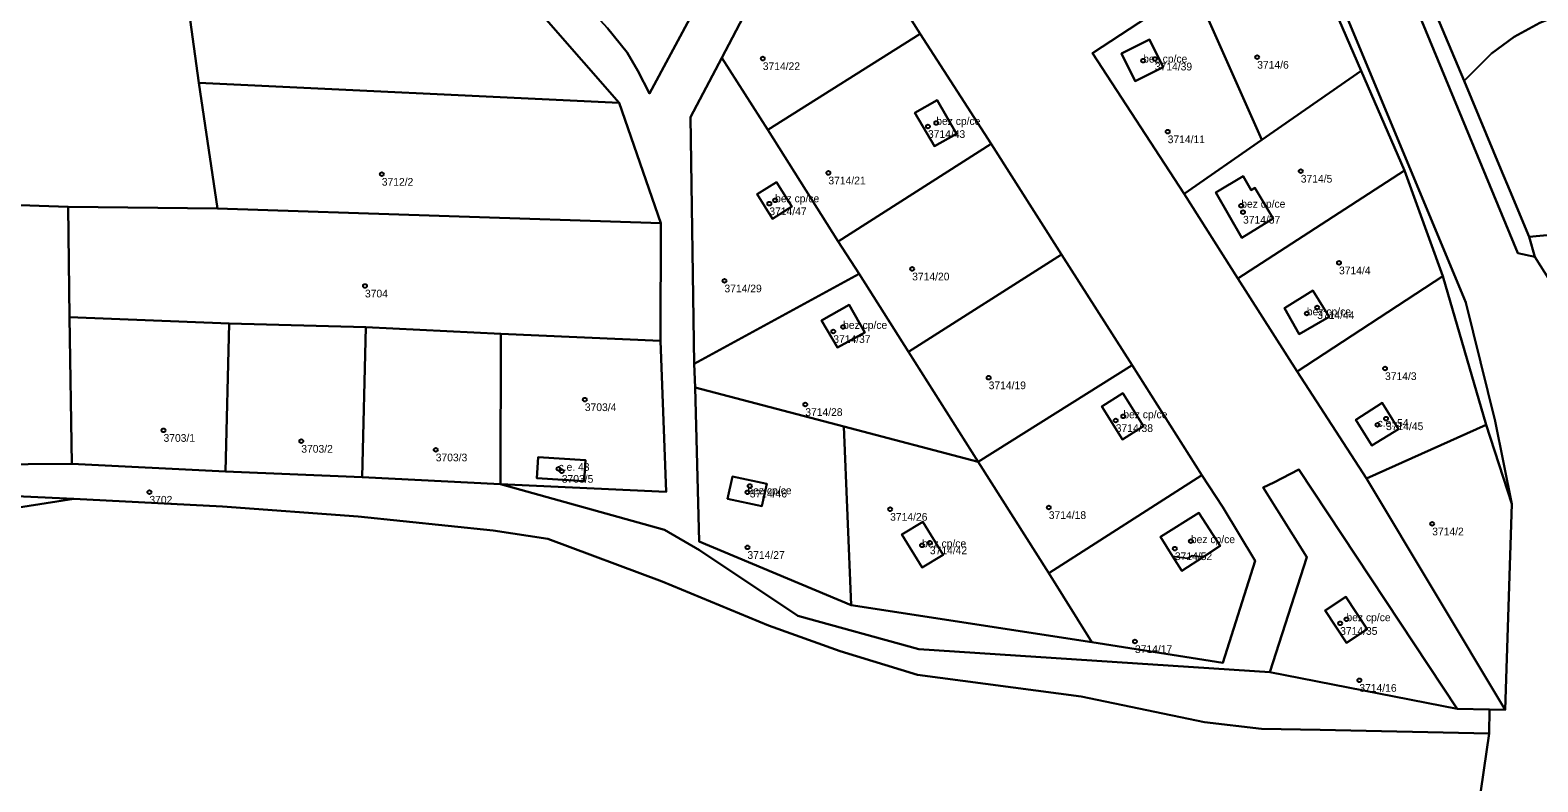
# Model space of a CAD drawing. Extents: x -878211 to -870363, y -1058464 to -1052522.
# Drawn here: x -874453 to -874257.5, y -1055023.1 to -1054925.5 of the extents above; entities that cross this region are included whole.
import ezdxf

# ---------------------------------------------------------------- set-up
doc = ezdxf.new("R2010")
doc.units = 0
for name, color, linetype in [('Definiční body', 7, 'Continuous'), ('Polygon budovy', 7, 'Continuous'), ('Polygon parcely', 7, 'Continuous')]:
    doc.layers.add(name, color=color, linetype=linetype)

msp = doc.modelspace()

# ---------------------------------------------------------------- linework, layer by layer
at = {"layer": 'Definiční body'}
for centre in [(-874358, -1054929.21994), (-874308.66, -1054929.48994), (-874307.15, -1054929.26994), (-874293.87, -1054929.03994), (-874336.58, -1054938.02994), (-874335.5, -1054937.57994), (-874305.48, -1054938.70994), (-874407.42, -1054944.22994), (-874349.49, -1054944.05994), (-874288.22, -1054943.82994), (-874357.15, -1054948.04994), (-874356.4, -1054947.61994), (-874295.94, -1054948.31994), (-874295.71, -1054949.14994), (-874283.26, -1054955.72994), (-874362.97, -1054958.06994), (-874338.62, -1054956.51994), (-874409.6, -1054958.72994), (-874286.09, -1054961.51994), (-874347.58, -1054964.04994), (-874287.43, -1054962.29994), (-874348.86, -1054964.63994), (-874277.29, -1054969.44994), (-874328.7, -1054970.63994), (-874381.08, -1054973.47994), (-874352.49, -1054974.10994), (-874311.24, -1054975.64994), (-874435.73, -1054977.46994), (-874312.22, -1054976.18994), (-874278.26, -1054976.75994), (-874277.16, -1054975.94994), (-874417.86, -1054978.87994), (-874400.42, -1054979.99994), (-874384.49, -1054982.46994), (-874384.07, -1054982.77994), (-874437.56, -1054985.48994), (-874359.99, -1054985.50994), (-874359.69, -1054984.68994), (-874320.9, -1054987.47994), (-874341.48, -1054987.70994), (-874271.17, -1054989.60994), (-874359.99, -1054992.65994), (-874337.34, -1054992.39994), (-874336.33, -1054992.05994), (-874304.55, -1054992.81994), (-874302.47, -1054991.85994), (-874283.11, -1055002.51994), (-874282.29, -1055001.98994), (-874309.73, -1055004.87994), (-874280.62, -1055009.90994)]:
    msp.add_circle(centre, 0.25, dxfattribs=at)
at = {"layer": 'Polygon budovy'}
for points in [[(-874307.83, -1054926.74), (-874311.48, -1054928.55), (-874309.7, -1054932.17), (-874306.05, -1054930.34)], [(-874338.27, -1054936.27), (-874335.72, -1054940.61), (-874332.89, -1054938.99), (-874335.37, -1054934.61)], [(-874356.23, -1054945.24), (-874358.74, -1054946.83), (-874356.75, -1054950), (-874354.22, -1054948.4)], [(-874295.7, -1054944.5), (-874299.24, -1054946.62), (-874295.85, -1054952.47), (-874291.78, -1054949.97), (-874294.16, -1054946), (-874294.64, -1054946.28)], [(-874286.67, -1054959.34), (-874290.31, -1054961.63), (-874288.41, -1054965), (-874284.53, -1054962.75)], [(-874346.8, -1054961.19), (-874350.39, -1054963.22), (-874348.33, -1054966.72), (-874344.77, -1054964.78)], [(-874311.29, -1054972.66), (-874314.02, -1054974.36), (-874311.33, -1054978.65), (-874308.6, -1054976.94)], [(-874277.65, -1054973.92), (-874281.07, -1054976.11), (-874279.02, -1054979.45), (-874275.55, -1054977.3)], [(-874387.29, -1054983.67), (-874381.18, -1054984.07), (-874381, -1054981.36), (-874387.12, -1054980.96)], [(-874362.56, -1054986.36), (-874358.12, -1054987.29), (-874357.46, -1054984.4), (-874361.94, -1054983.46)], [(-874339.95, -1054991), (-874337.32, -1054995.29), (-874334.59, -1054993.63), (-874337.23, -1054989.33)], [(-874301.46, -1054988.16), (-874306.42, -1054991.31), (-874304.85, -1054993.81), (-874302.9, -1054994.05), (-874302.31, -1054993.71), (-874300.85, -1054993.87), (-874298.69, -1054992.47)], [(-874285.04, -1055000.84), (-874282.3, -1055005.04), (-874279.61, -1055003.29), (-874282.36, -1054999.08)]]:
    msp.add_lwpolyline(points, close=True, dxfattribs=at)
at = {"layer": 'Polygon parcely'}
for points in [[(-874349.48, -1054757.14), (-874345.82, -1054774.71), (-874344.12, -1054778.66), (-874329.11, -1054813.55), (-874325.79, -1054821.27), (-874324.69, -1054824.54), (-874320.9, -1054834.81), (-874318.19, -1054842.26), (-874306.02, -1054866.67), (-874266.83, -1054960.89), (-874263, -1054976.3), (-874260.84, -1054987.01), (-874261.72, -1055013.76), (-874263.72, -1055013.71), (-874263.79, -1055016.81), (-874266.31, -1055034.06)], [(-874255.86, -1054958.09), (-874257.86, -1054954.95), (-874260.08, -1054954.47), (-874274.58, -1054919.31), (-874286.93, -1054890.63), (-874293.26, -1054876.07), (-874310.78, -1054834.56), (-874318.97, -1054816.09), (-874327.68, -1054797.26), (-874332.69, -1054784.5), (-874337.04, -1054771.04)], [(-874395.57, -1054913.3), (-874376.64, -1054934.97), (-874371.21, -1054950.57), (-874371.26, -1054965.84), (-874370.53, -1054985.45), (-874392.04, -1054984.45), (-874370.75, -1054990.37), (-874366.23, -1054993.01), (-874353.44, -1055001.54), (-874337.76, -1055005.86), (-874292.22, -1055008.84), (-874287.45, -1054993.92), (-874293.09, -1054984.9), (-874291.71, -1054984.23), (-874288.49, -1054982.56), (-874267.92, -1055013.61), (-874263.72, -1055013.71), (-874261.72, -1055013.76), (-874279.7, -1054983.71), (-874288.68, -1054969.83), (-874296.4, -1054957.77), (-874303.36, -1054946.79), (-874315.22, -1054928.52), (-874302.08, -1054919.85)], [(-874363.77, -1054917.14), (-874372.7, -1054933.77), (-874374.19, -1054930.8), (-874375.6, -1054928.45), (-874378.13, -1054925.29)], [(-874274.58, -1054919.31), (-874260.08, -1054954.47), (-874257.86, -1054954.95), (-874258.59, -1054952.34), (-874261.12, -1054946.35), (-874262.29, -1054943.56), (-874267.04, -1054932.13), (-874272.3, -1054919.57)], [(-874479.98, -1054984.84), (-874447.35, -1054986.36), (-874428.1, -1054987.36), (-874410.5, -1054988.64), (-874392.97, -1054990.46), (-874385.9, -1054991.57), (-874371.07, -1054997.07), (-874357.26, -1055002.78), (-874347.97, -1055006.14), (-874337.93, -1055009.19), (-874316.71, -1055012), (-874300.71, -1055015.36), (-874293.3, -1055016.21), (-874285.72, -1055016.36), (-874263.79, -1055016.81), (-874263.72, -1055013.71), (-874267.92, -1055013.61), (-874292.22, -1055008.84), (-874337.76, -1055005.86), (-874353.44, -1055001.54), (-874366.23, -1054993.01), (-874370.75, -1054990.37), (-874392.04, -1054984.45), (-874409.96, -1054983.54), (-874427.67, -1054982.83), (-874447.62, -1054981.81), (-874475.96, -1054982.02)], [(-874266.31, -1055034.06), (-874263.79, -1055016.81), (-874285.72, -1055016.36), (-874293.3, -1055016.21), (-874300.71, -1055015.36), (-874316.71, -1055012), (-874337.93, -1055009.19), (-874347.97, -1055006.14), (-874357.26, -1055002.78), (-874371.07, -1054997.07), (-874385.9, -1054991.57), (-874392.97, -1054990.46), (-874410.5, -1054988.64), (-874428.1, -1054987.36), (-874447.35, -1054986.36), (-874478.01, -1054991.17), (-874519.06, -1054993.23), (-874542.01, -1054997.62), (-874594.41, -1055003.16), (-874612.6, -1055004.45), (-874630.62, -1055003.94), (-874634.87, -1055005.68), (-874643.76, -1055012.21), (-874648.75, -1055027.24)]]:
    msp.add_lwpolyline(points, dxfattribs=at)
for points in [[(-874260.84, -1054987.01), (-874263, -1054976.3), (-874266.83, -1054960.89), (-874306.02, -1054866.67), (-874318.19, -1054842.26), (-874307.25, -1054867.32), (-874298.42, -1054887.21), (-874289.64, -1054909.46), (-874280.38, -1054930.82), (-874274.77, -1054943.75), (-874269.78, -1054957.44), (-874264.18, -1054976.74)], [(-874435.01, -1054904.33), (-874470.12, -1054898.67), (-874490.28, -1054892.34), (-874497.41, -1054891.42), (-874491.11, -1054916.23), (-874487.61, -1054929.99), (-874483.15, -1054947.56), (-874465.6, -1054947.85), (-874448.11, -1054948.46), (-874428.74, -1054948.7), (-874431.17, -1054932.35)], [(-874395.57, -1054913.3), (-874411.31, -1054902.73), (-874435.63, -1054899.78), (-874435.01, -1054904.33), (-874431.17, -1054932.35), (-874376.64, -1054934.97)], [(-874301.05, -1054983.28), (-874298.32, -1054987.45), (-874294.15, -1054994.42), (-874298.33, -1055007.64), (-874315.3, -1055004.95), (-874346.55, -1055000.17), (-874366.26, -1054991.91), (-874366.77, -1054971.9), (-874366.91, -1054968.85), (-874367.36, -1054936.84), (-874363.31, -1054929.12), (-874350.78, -1054905.14), (-874337.57, -1054925.99), (-874328.39, -1054940.3), (-874319.26, -1054954.65), (-874310.11, -1054969.01)], [(-874357.36, -1054938.48), (-874337.57, -1054925.99), (-874350.78, -1054905.14), (-874363.31, -1054929.12)], [(-874369.71, -1054907.86), (-874386.51, -1054916.03), (-874381.03, -1054922.11), (-874378.13, -1054925.29), (-874375.6, -1054928.45), (-874374.19, -1054930.8), (-874372.7, -1054933.77), (-874363.77, -1054917.14)], [(-874293.25, -1054939.76), (-874280.38, -1054930.82), (-874289.64, -1054909.46), (-874303.05, -1054917.99), (-874302.08, -1054919.85)], [(-874272.3, -1054919.57), (-874267.04, -1054932.13), (-874263.5, -1054928.55), (-874260.55, -1054926.4), (-874257.23, -1054924.57), (-874253.75, -1054923.2), (-874250.09, -1054922.27), (-874245.48, -1054921.81), (-874242.19, -1054921.87), (-874246.8, -1054909.8)], [(-874302.08, -1054919.85), (-874315.22, -1054928.52), (-874303.36, -1054946.79), (-874293.25, -1054939.76)], [(-874242.19, -1054921.87), (-874245.48, -1054921.81), (-874250.09, -1054922.27), (-874253.75, -1054923.2), (-874257.23, -1054924.57), (-874260.55, -1054926.4), (-874263.5, -1054928.55), (-874267.04, -1054932.13), (-874262.29, -1054943.56), (-874261.12, -1054946.35), (-874258.59, -1054952.34), (-874253.51, -1054951.89), (-874246.77, -1054939.76), (-874240.75, -1054928.62), (-874240.64, -1054926.24), (-874241.44, -1054923.71)], [(-874337.57, -1054925.99), (-874357.36, -1054938.48), (-874348.24, -1054952.97), (-874328.39, -1054940.3)], [(-874311.48, -1054928.55), (-874307.83, -1054926.74), (-874306.05, -1054930.34), (-874309.7, -1054932.17)], [(-874311.48, -1054928.55), (-874309.7, -1054932.17), (-874306.05, -1054930.34), (-874307.83, -1054926.74)], [(-874363.31, -1054929.12), (-874367.36, -1054936.84), (-874366.91, -1054968.85), (-874345.52, -1054957.16), (-874348.24, -1054952.97), (-874357.36, -1054938.48)], [(-874431.17, -1054932.35), (-874428.74, -1054948.7), (-874371.21, -1054950.57), (-874376.64, -1054934.97)], [(-874280.38, -1054930.82), (-874293.25, -1054939.76), (-874303.36, -1054946.79), (-874296.4, -1054957.77), (-874274.77, -1054943.75)], [(-874335.72, -1054940.61), (-874332.89, -1054938.99), (-874335.37, -1054934.61), (-874338.27, -1054936.27)], [(-874335.72, -1054940.61), (-874338.27, -1054936.27), (-874335.37, -1054934.61), (-874332.89, -1054938.99)], [(-874328.39, -1054940.3), (-874348.24, -1054952.97), (-874345.52, -1054957.16), (-874339.12, -1054967.26), (-874319.26, -1054954.65)], [(-874274.77, -1054943.75), (-874296.4, -1054957.77), (-874288.68, -1054969.83), (-874269.78, -1054957.44)], [(-874356.23, -1054945.24), (-874358.74, -1054946.83), (-874356.75, -1054950), (-874354.22, -1054948.4)], [(-874356.23, -1054945.24), (-874354.22, -1054948.4), (-874356.75, -1054950), (-874358.74, -1054946.83)], [(-874294.16, -1054946), (-874291.78, -1054949.97), (-874295.85, -1054952.47), (-874299.24, -1054946.62), (-874295.7, -1054944.5), (-874294.64, -1054946.28)], [(-874294.16, -1054946), (-874294.64, -1054946.28), (-874295.7, -1054944.5), (-874299.24, -1054946.62), (-874295.85, -1054952.47), (-874291.78, -1054949.97)], [(-874447.93, -1054962.78), (-874448.11, -1054948.46), (-874465.6, -1054947.85), (-874483.15, -1054947.56), (-874475.96, -1054982.02), (-874447.62, -1054981.81)], [(-874427.23, -1054963.61), (-874409.49, -1054964.09), (-874391.98, -1054964.93), (-874371.26, -1054965.84), (-874371.21, -1054950.57), (-874428.74, -1054948.7), (-874448.11, -1054948.46), (-874447.93, -1054962.78)], [(-874253.51, -1054951.89), (-874258.59, -1054952.34), (-874257.86, -1054954.95), (-874255.86, -1054958.09)], [(-874339.12, -1054967.26), (-874330.07, -1054981.57), (-874310.11, -1054969.01), (-874319.26, -1054954.65)], [(-874345.52, -1054957.16), (-874366.91, -1054968.85), (-874366.77, -1054971.9), (-874347.51, -1054976.96), (-874330.07, -1054981.57), (-874339.12, -1054967.26)], [(-874288.68, -1054969.83), (-874279.7, -1054983.71), (-874264.18, -1054976.74), (-874269.78, -1054957.44)], [(-874286.67, -1054959.34), (-874284.53, -1054962.75), (-874288.41, -1054965), (-874290.31, -1054961.63)], [(-874286.67, -1054959.34), (-874290.31, -1054961.63), (-874288.41, -1054965), (-874284.53, -1054962.75)], [(-874612.6, -1055004.45), (-874594.41, -1055003.16), (-874542.01, -1054997.62), (-874519.06, -1054993.23), (-874478.01, -1054991.17), (-874447.35, -1054986.36), (-874479.98, -1054984.84), (-874496.68, -1054985.76), (-874519.83, -1054989.44), (-874548.47, -1054992.41), (-874595.64, -1054997.93), (-874632.16, -1054997.58), (-874656.07, -1054997.09), (-874684.01, -1054991.82), (-874728.39, -1054979.08), (-874787.43, -1054961.48), (-874741, -1054978.96), (-874685.36, -1054992.84), (-874658.48, -1054997.87), (-874618.05, -1054998.7), (-874630.62, -1055003.94)], [(-874350.39, -1054963.22), (-874346.8, -1054961.19), (-874344.77, -1054964.78), (-874348.33, -1054966.72)], [(-874350.39, -1054963.22), (-874348.33, -1054966.72), (-874344.77, -1054964.78), (-874346.8, -1054961.19)], [(-874427.67, -1054982.83), (-874427.23, -1054963.61), (-874447.93, -1054962.78), (-874447.62, -1054981.81)], [(-874409.96, -1054983.54), (-874409.49, -1054964.09), (-874427.23, -1054963.61), (-874427.67, -1054982.83)], [(-874391.98, -1054964.93), (-874409.49, -1054964.09), (-874409.96, -1054983.54), (-874392.04, -1054984.45)], [(-874371.26, -1054965.84), (-874391.98, -1054964.93), (-874392.04, -1054984.45), (-874370.53, -1054985.45)], [(-874330.07, -1054981.57), (-874320.89, -1054996.01), (-874301.05, -1054983.28), (-874310.11, -1054969.01)], [(-874347.51, -1054976.96), (-874366.77, -1054971.9), (-874366.26, -1054991.91), (-874346.55, -1055000.17)], [(-874311.29, -1054972.66), (-874314.02, -1054974.36), (-874311.33, -1054978.65), (-874308.6, -1054976.94)], [(-874311.29, -1054972.66), (-874308.6, -1054976.94), (-874311.33, -1054978.65), (-874314.02, -1054974.36)], [(-874275.55, -1054977.3), (-874279.02, -1054979.45), (-874281.07, -1054976.11), (-874277.65, -1054973.92)], [(-874275.55, -1054977.3), (-874277.65, -1054973.92), (-874281.07, -1054976.11), (-874279.02, -1054979.45)], [(-874347.51, -1054976.96), (-874346.55, -1055000.17), (-874315.3, -1055004.95), (-874320.89, -1054996.01), (-874330.07, -1054981.57)], [(-874260.84, -1054987.01), (-874264.18, -1054976.74), (-874279.7, -1054983.71), (-874261.72, -1055013.76)], [(-874381, -1054981.36), (-874381.18, -1054984.07), (-874387.29, -1054983.67), (-874387.12, -1054980.96)], [(-874381, -1054981.36), (-874387.12, -1054980.96), (-874387.29, -1054983.67), (-874381.18, -1054984.07)], [(-874362.56, -1054986.36), (-874361.94, -1054983.46), (-874357.46, -1054984.4), (-874358.12, -1054987.29)], [(-874362.56, -1054986.36), (-874358.12, -1054987.29), (-874357.46, -1054984.4), (-874361.94, -1054983.46)], [(-874320.89, -1054996.01), (-874315.3, -1055004.95), (-874298.33, -1055007.64), (-874294.15, -1054994.42), (-874298.32, -1054987.45), (-874301.05, -1054983.28)], [(-874292.22, -1055008.84), (-874267.92, -1055013.61), (-874288.49, -1054982.56), (-874291.71, -1054984.23), (-874293.09, -1054984.9), (-874287.45, -1054993.92)], [(-874337.23, -1054989.33), (-874334.59, -1054993.63), (-874337.32, -1054995.29), (-874339.95, -1054991)], [(-874337.23, -1054989.33), (-874339.95, -1054991), (-874337.32, -1054995.29), (-874334.59, -1054993.63)], [(-874304.85, -1054993.81), (-874306.42, -1054991.31), (-874301.46, -1054988.16), (-874298.69, -1054992.47), (-874300.85, -1054993.87), (-874303.66, -1054995.7)], [(-874304.85, -1054993.81), (-874303.66, -1054995.7), (-874300.85, -1054993.87), (-874298.69, -1054992.47), (-874301.46, -1054988.16), (-874306.42, -1054991.31)], [(-874282.36, -1054999.08), (-874285.04, -1055000.84), (-874282.3, -1055005.04), (-874279.61, -1055003.29)], [(-874282.36, -1054999.08), (-874279.61, -1055003.29), (-874282.3, -1055005.04), (-874285.04, -1055000.84)]]:
    msp.add_lwpolyline(points, close=True, dxfattribs=at)

# ---------------------------------------------------------------- texts
at = {"layer": 'Definiční body'}
for s, p in [('bez cp/ce', (-874308.66, -1054929.74)), ('3714/22', (-874358, -1054930.709)), ('3714/39', (-874307.15, -1054930.759)), ('3714/6', (-874293.87, -1054930.529)), ('3714/43', (-874336.58, -1054939.519)), ('bez cp/ce', (-874335.5, -1054937.83)), ('3714/11', (-874305.48, -1054940.199)), ('3714/5', (-874288.22, -1054945.319)), ('3712/2', (-874407.42, -1054945.719)), ('3714/21', (-874349.49, -1054945.549)), ('bez cp/ce', (-874356.4, -1054947.87)), ('bez cp/ce', (-874295.94, -1054948.57)), ('3714/47', (-874357.15, -1054949.539)), ('3714/57', (-874295.71, -1054950.639)), ('3714/20', (-874338.62, -1054958.009)), ('3714/4', (-874283.26, -1054957.219)), ('3704', (-874409.6, -1054960.219)), ('3714/29', (-874362.97, -1054959.559)), ('bez cp/ce', (-874287.43, -1054962.55)), ('3714/44', (-874286.09, -1054963.009)), ('bez cp/ce', (-874347.58, -1054964.3)), ('3714/37', (-874348.86, -1054966.129)), ('3714/19', (-874328.7, -1054972.129)), ('3714/3', (-874277.29, -1054970.939)), ('3703/4', (-874381.08, -1054974.969)), ('3714/28', (-874352.49, -1054975.599)), ('bez cp/ce', (-874311.24, -1054975.899)), ('3714/38', (-874312.22, -1054977.679)), ('c.e. 54', (-874278.26, -1054977.01)), ('3714/45', (-874277.16, -1054977.439)), ('3703/1', (-874435.73, -1054978.959)), ('3703/2', (-874417.86, -1054980.369)), ('3703/3', (-874400.42, -1054981.489)), ('c.e. 43', (-874384.49, -1054982.72)), ('3703/5', (-874384.07, -1054984.269)), ('bez cp/ce', (-874359.99, -1054985.76)), ('3714/46', (-874359.69, -1054986.179)), ('3702', (-874437.56, -1054986.979)), ('3714/26', (-874341.48, -1054989.199)), ('3714/18', (-874320.9, -1054988.969)), ('bez cp/ce', (-874302.47, -1054992.11)), ('3714/2', (-874271.17, -1054991.099)), ('3714/27', (-874359.99, -1054994.149)), ('bez cp/ce', (-874337.34, -1054992.649)), ('3714/42', (-874336.33, -1054993.549)), ('3714/52', (-874304.55, -1054994.309)), ('3714/35', (-874283.11, -1055004.009)), ('bez cp/ce', (-874282.29, -1055002.24)), ('3714/17', (-874309.73, -1055006.369)), ('3714/16', (-874280.62, -1055011.399))]:
    msp.add_text(s, height=0.999996, dxfattribs=at).set_placement(p)

doc.saveas('drawing.dxf')
